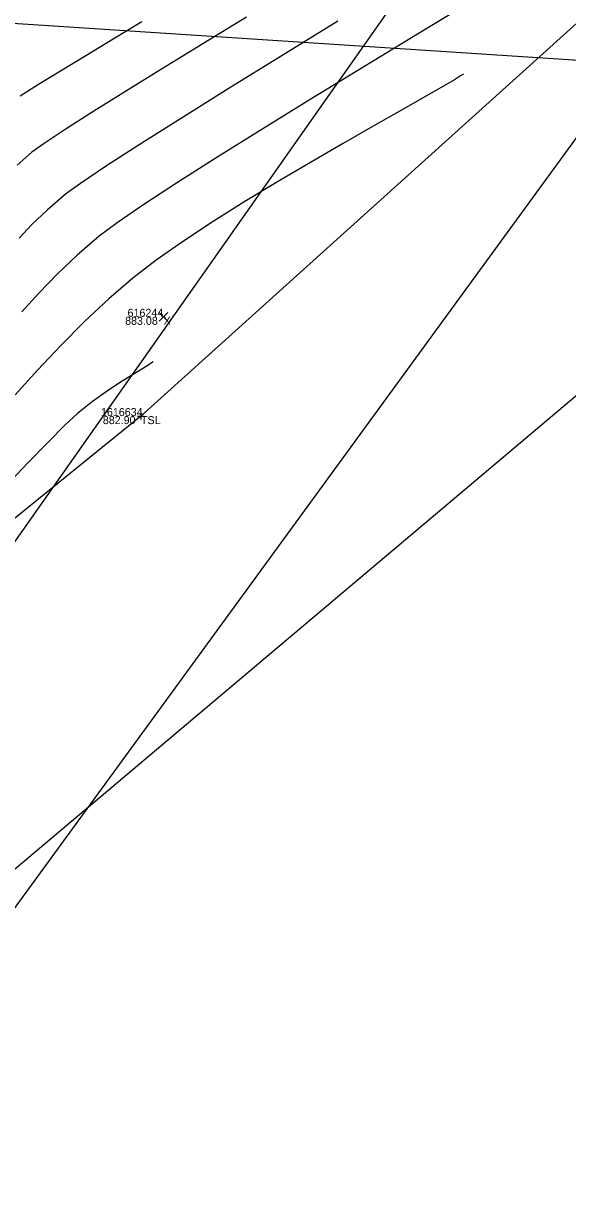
# Model space of a CAD drawing. Extents: x 1957117 to 1971063, y 701601 to 715861.
# Drawn here: x 1963826.1 to 1963849.9, y 707169.7 to 707220.5 of the extents above; entities that cross this region are included whole.
import ezdxf

# ---------------------------------------------------------------- set-up
doc = ezdxf.new("R2010")
doc.units = 0
for name, color, linetype in [('AP_X_Lights', 7, 'Continuous'), ('DT_X_Break_Line', 7, 'Continuous'), ('DT_X_Contour_Major', 7, 'Continuous'), ('DT_X_Contour_Minor', 7, 'Continuous'), ('DT_X_TIN_Hull', 7, 'Continuous'), ('GE_P_CL_50', 7, 'Continuous'), ('PV_P_Drive', 7, 'Continuous'), ('PV_P_Shoulder', 7, 'Continuous'), ('RS_Raster1', 7, 'Continuous'), ('RW_X_Esmt_RR', 7, 'Continuous'), ('SC_Scratch1', 7, 'Continuous'), ('SC_Shading5', 7, 'Continuous')]:
    doc.layers.add(name, color=color, linetype=linetype)

msp = doc.modelspace()

# ---------------------------------------------------------------- linework, layer by layer
at = {"layer": 'AP_X_Lights'}
for p, q in [((1963832.026, 707207.482), (1963832.414, 707207.872)), ((1963832.026, 707207.872), (1963832.414, 707207.482))]:
    msp.add_line(p, q, dxfattribs=at)
at = {"layer": 'DT_X_Break_Line'}
msp.add_lwpolyline([(1963899.517, 707277.373), (1963869.26, 707237.602), (1963831.235, 707203.335), (1963820.965, 707195.035), (1963812.613, 707181.208), (1963805.672, 707159.836), (1963786.526, 707112.387), (1963762.238, 707069.027), (1963734.112, 707027.99), (1963699.007, 706991.28), (1963670.32, 706952.909), (1963630.02, 706918.565), (1963614.237, 706899.512), (1963608.708, 706874.267)], dxfattribs=at)
at = {"layer": 'DT_X_Contour_Major'}
msp.add_lwpolyline([(1963845.701, 707221.472), (1963843.331, 707220.04), (1963840.986, 707218.616), (1963838.716, 707217.227), (1963836.568, 707215.902), (1963834.593, 707214.667), (1963832.84, 707213.552), (1963831.357, 707212.583), (1963830.194, 707211.79), (1963829.4, 707211.199), (1963828.44, 707210.376), (1963827.564, 707209.547), (1963826.761, 707208.717), (1963826.016, 707207.894)], dxfattribs=at)
msp.add_lwpolyline([(1963845.701, 707221.472), (1963843.331, 707220.04), (1963840.986, 707218.616), (1963838.716, 707217.227), (1963836.568, 707215.902), (1963834.593, 707214.667), (1963832.84, 707213.552), (1963831.357, 707212.583), (1963830.194, 707211.79), (1963829.4, 707211.199), (1963828.44, 707210.376), (1963827.564, 707209.547), (1963826.761, 707208.717), (1963826.016, 707207.894)], dxfattribs=at)
at = {"layer": 'DT_X_Contour_Minor'}
for points in [[(1963835.855, 707220.78), (1963833.936, 707219.611), (1963832.131, 707218.505), (1963830.488, 707217.49), (1963829.052, 707216.592), (1963827.871, 707215.838), (1963826.992, 707215.256), (1963826.46, 707214.871), (1963825.818, 707214.312)], [(1963835.855, 707220.78), (1963833.936, 707219.611), (1963832.131, 707218.505), (1963830.488, 707217.49), (1963829.052, 707216.592), (1963827.871, 707215.838), (1963826.992, 707215.256), (1963826.46, 707214.871), (1963825.818, 707214.312)], [(1963839.853, 707220.607), (1963837.365, 707219.076), (1963835.052, 707217.644), (1963832.965, 707216.341), (1963831.158, 707215.198), (1963829.682, 707214.245), (1963828.589, 707213.514), (1963827.93, 707213.035), (1963827.123, 707212.344), (1963826.463, 707211.709), (1963825.91, 707211.113)], [(1963839.853, 707220.607), (1963837.365, 707219.076), (1963835.052, 707217.644), (1963832.965, 707216.341), (1963831.158, 707215.198), (1963829.682, 707214.245), (1963828.589, 707213.514), (1963827.93, 707213.035), (1963827.123, 707212.344), (1963826.463, 707211.709), (1963825.91, 707211.113)], [(1963825.942, 707217.345), (1963826.744, 707217.846), (1963827.715, 707218.44), (1963828.817, 707219.109), (1963830.014, 707219.833), (1963831.268, 707220.591)], [(1963825.942, 707217.345), (1963826.744, 707217.846), (1963827.715, 707218.44), (1963828.817, 707219.109), (1963830.014, 707219.833), (1963831.268, 707220.591)], [(1963845.348, 707218.284), (1963845.226, 707218.209), (1963844.954, 707218.046), (1963844.476, 707217.766), (1963843.726, 707217.335), (1963842.63, 707216.712), (1963841.395, 707216.01), (1963840.055, 707215.245), (1963838.649, 707214.43), (1963837.213, 707213.582), (1963835.784, 707212.716), (1963834.398, 707211.845), (1963833.093, 707210.986), (1963831.905, 707210.154), (1963830.871, 707209.363), (1963829.829, 707208.469), (1963828.777, 707207.481), (1963827.731, 707206.429), (1963826.707, 707205.346), (1963825.722, 707204.263)], [(1963845.348, 707218.284), (1963845.226, 707218.209), (1963844.954, 707218.046), (1963844.476, 707217.766), (1963843.726, 707217.335), (1963842.63, 707216.712), (1963841.395, 707216.01), (1963840.055, 707215.245), (1963838.649, 707214.43), (1963837.213, 707213.582), (1963835.784, 707212.716), (1963834.398, 707211.845), (1963833.093, 707210.986), (1963831.905, 707210.154), (1963830.871, 707209.363), (1963829.829, 707208.469), (1963828.777, 707207.481), (1963827.731, 707206.429), (1963826.707, 707205.346), (1963825.722, 707204.263)], [(1963831.774, 707205.71), (1963831.698, 707205.659), (1963831.538, 707205.555), (1963831.275, 707205.392), (1963830.886, 707205.155), (1963830.344, 707204.82), (1963829.751, 707204.432), (1963829.117, 707203.977), (1963828.453, 707203.446), (1963827.922, 707202.953), (1963827.18, 707202.211), (1963826.289, 707201.289), (1963825.311, 707200.257)], [(1963831.774, 707205.71), (1963831.698, 707205.659), (1963831.538, 707205.555), (1963831.275, 707205.392), (1963830.886, 707205.155), (1963830.344, 707204.82), (1963829.751, 707204.432), (1963829.117, 707203.977), (1963828.453, 707203.446), (1963827.922, 707202.953), (1963827.18, 707202.211), (1963826.289, 707201.289), (1963825.311, 707200.257)]]:
    msp.add_lwpolyline(points, dxfattribs=at)
at = {"layer": 'DT_X_TIN_Hull'}
msp.add_lwpolyline([(1963607.929, 706812.91), (1963609.929, 706815.777), (1963611.206, 706818.197), (1963622.123, 706840.52), (1963633.199, 706863.325), (1963680.478, 706946.559), (1963706.364, 706985.922), (1963734.112, 707027.99), (1963762.238, 707069.027), (1963786.526, 707112.387), (1963809.22, 707159.242), (1963818.577, 707177.524), (1963880.643, 707229.839), (1963932.393, 707255.291), (1963979.319, 707289.756), (1964005.147, 707343.365)], dxfattribs=at)
at = {"layer": 'GE_P_CL_50'}
msp.add_lwpolyline([(1963809.22, 707159.242), (1963930.41, 707325.263), (1964096.946, 707583.449), (1964164.227, 707651.079), (1964201.876, 707617.583)], dxfattribs=at)
at = {"layer": 'PV_P_Drive'}
for p, q in [((1963831.089, 707203.335), (1963831.381, 707203.335)), ((1963831.235, 707203.481), (1963831.235, 707203.189)), ((1963831.235, 707203.335), (1963831.235, 707203.335))]:
    msp.add_line(p, q, dxfattribs=at)
at = {"layer": 'RW_X_Esmt_RR'}
for points in [[(1963738.247, 707073.608), (1964602.591, 708301.271)], [(1963218.124, 707170.278), (1963732.185, 707226.591), (1963864.206, 707218.006), (1963915.055, 707221.53)]]:
    msp.add_lwpolyline(points, dxfattribs=at)
at = {"layer": 'SC_Shading5'}
for points in [[(1963589.678, 706586.994), (1963626.625, 706689.548), (1963651.76, 706746.832), (1963668.09, 706778.596), (1963682.768, 706805.402), (1963734.424, 706911.594), (1963826.849, 707116.717), (1963877.258, 707215.645), (1963964.981, 707354.472), (1964070.526, 707509.355), (1964132.574, 707601.994), (1964163.9, 707642.169), (1964191.2, 707685.167), (1964278.98, 707807.131), (1964326.11, 707874.364), (1964396.427, 707968.962), (1964508.519, 708133.679), (1964655.588, 708336.552), (1964745.319, 708429.172), (1964840.327, 708522.317), (1964988.178, 708660.245), (1965089.796, 708739.041), (1965251.743, 708835.216), (1965415.807, 708922.048), (1965866.2, 709149.38), (1966173.543, 709294.131), (1966283.627, 709338.196), (1966534.003, 709419.214), (1966689.084, 709471.266), (1967008.468, 709641.817), (1967166.677, 709750.124), (1967422.113, 709931.083), (1967818.707, 710198.831), (1968187.021, 710459.852), (1968360.589, 710592.493), (1968496.543, 710707.847), (1968606.427, 710809.378), (1968733.391, 710937.091), (1968807.28, 711025.4), (1968843.008, 711077.094), (1968863.233, 711106.099), (1968909.747, 711171.311), (1968974.133, 711279.559), (1969130.932, 711546.915), (1969247.433, 711744.686), (1969402.714, 712016.424), (1969505.287, 712191.789), (1969666.311, 712460.805), (1969771.586, 712639.896), (1969880.058, 712820.917), (1969964.994, 712955.706), (1969990.005, 713000.084), (1970030.065, 713068.479)], [(1963609.915, 706579.703), (1963646.615, 706681.572), (1963671.193, 706737.585), (1963687.092, 706768.511), (1963701.884, 706795.526), (1963753.906, 706902.469), (1963846.249, 707107.41), (1963895.973, 707204.994), (1963982.966, 707342.667), (1964088.35, 707497.312), (1964150.015, 707589.379), (1964181.502, 707629.761), (1964209.024, 707673.109), (1964296.517, 707794.674), (1964343.552, 707861.772), (1964413.958, 707956.489), (1964526.123, 708121.313), (1964672.104, 708322.686), (1964760.576, 708414.006), (1964855.195, 708506.77), (1965002.134, 708643.847), (1965101.925, 708721.226), (1965262.272, 708816.451), (1965425.685, 708902.939), (1965875.63, 709130.044), (1966182.13, 709274.398), (1966290.944, 709317.954), (1966540.737, 709398.785), (1966697.632, 709451.445), (1967019.644, 709623.399), (1967178.971, 709732.471), (1967434.35, 709913.39), (1967830.945, 710181.14), (1968199.774, 710442.525), (1968374.086, 710575.735), (1968510.806, 710691.739), (1968621.36, 710793.889), (1968749.296, 710922.58), (1968824.413, 711012.355), (1968860.678, 711064.827), (1968880.812, 711093.701), (1968927.778, 711159.547), (1968992.655, 711268.62), (1969149.476, 711536.015), (1969266.039, 711733.891), (1969421.336, 712005.657), (1969523.8, 712180.835), (1969684.812, 712449.831), (1969790.084, 712628.917), (1969898.385, 712809.653), (1969983.474, 712944.685), (1970008.657, 712989.367), (1970048.626, 713057.607)]]:
    msp.add_spline(points, degree=3, dxfattribs=at)

# ---------------------------------------------------------------- texts
at = {"layer": 'PV_P_Shoulder'}
for s, p in [('883.08', (1963830.539, 707207.327)), ('882.90', (1963829.565, 707202.985))]:
    msp.add_text(s, height=0.35, dxfattribs=at).set_placement(p)
at = {"layer": 'RS_Raster1'}
for s, p in [('616244', (1963830.647, 707207.677)), ('1616634', (1963829.483, 707203.335))]:
    msp.add_text(s, height=0.35, dxfattribs=at).set_placement(p)
at = {"layer": 'SC_Scratch1'}
for s, p in [('X', (1963832.22, 707207.327)), ('TSL', (1963831.235, 707202.985))]:
    msp.add_text(s, height=0.35, dxfattribs=at).set_placement(p)

doc.saveas('drawing.dxf')
